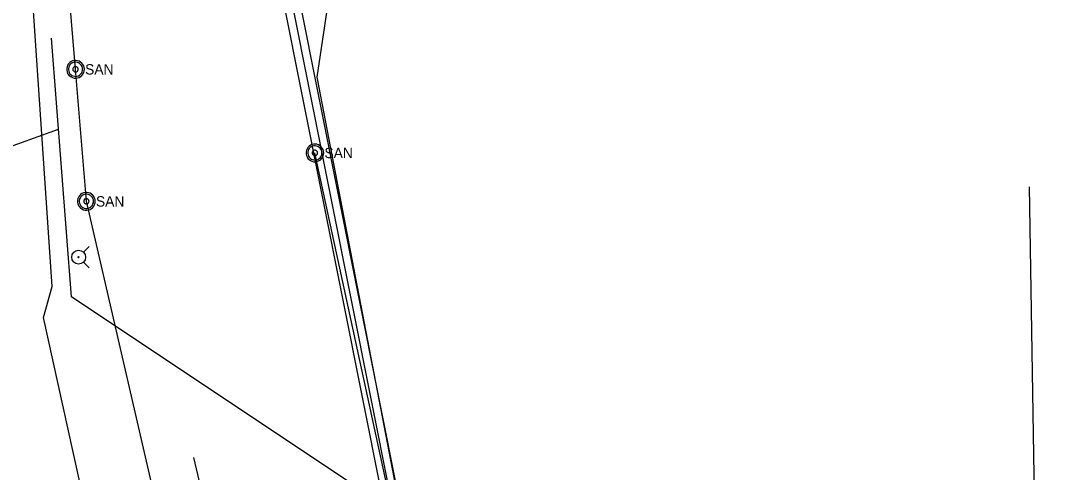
# Model space of a CAD drawing. Extents: x 596028 to 606371, y 330010 to 403088.
# Drawn here: x 604585.6 to 604969.1, y 339813.9 to 339981.9 of the extents above; entities that cross this region are included whole.
import ezdxf

# ---------------------------------------------------------------- set-up
doc = ezdxf.new("R2010")
doc.units = 0
for name, color, linetype in [('E_UTL_E_UG', 7, 'Continuous'), ('E_UTL_G_UG', 7, 'Continuous'), ('E_UTL_Overhead', 7, 'Continuous'), ('E_UTL_SAN_MH', 7, 'Continuous'), ('E_UTL_SAN_UG', 7, 'Continuous'), ('E_UTL_SAN_UG_MMSD', 7, 'Continuous'), ('E_UTL_SAN_UG_OUTER_LIMITS', 7, 'Continuous'), ('E_UTL_W_UG', 7, 'Continuous'), ('E_UTL_WHydrant', 7, 'Continuous')]:
    doc.layers.add(name, color=color, linetype=linetype)

# ---------------------------------------------------------------- blocks, each defined once
blk = doc.blocks.new('HYD')
at = {"layer": 'E_UTL_WHydrant'}
for p, q in [((-11.7, 11.7), (-25.4, 25.4)), ((11.7, 11.7), (25.4, 25.4))]:
    blk.add_line(p, q, dxfattribs=at)
for radius in [16.7, 1.28]:
    blk.add_circle((0, 0), radius, dxfattribs=at)

msp = doc.modelspace()

# ---------------------------------------------------------------- linework, layer by layer
at = {"layer": 'E_UTL_E_UG'}
msp.add_line((604722.85, 339509.42), (604650.12, 339819.46), dxfattribs=at)
at = {"layer": 'E_UTL_G_UG'}
msp.add_line((604676.2, 339500.02), (604594.23, 339871.46), dxfattribs=at)
for points in [[(604594.23, 339871.46), (604597.4, 339882.96), (604583.89, 340082.56), (604618.09, 340230.44)], [(604751.42, 339503.86), (604694.75, 339759.52), (604727.4, 339798.39), (604696.08, 339960.93), (604715.5, 340091.34), (604741.91, 340217.55)]]:
    msp.add_lwpolyline(points, dxfattribs=at)
at = {"layer": 'E_UTL_Overhead'}
msp.add_line((604969.09, 339444.65), (604961.34, 339920.14), dxfattribs=at)
at = {"layer": 'E_UTL_SAN_MH'}
for points in [[(604609.39, 339963.81), (604609.33, 339964.44), (604609.16, 339965.04), (604608.87, 339965.6), (604608.48, 339966.09), (604608.01, 339966.5), (604607.46, 339966.82), (604606.87, 339967.02), (604606.25, 339967.11), (604605.62, 339967.08), (604605.01, 339966.93), (604604.44, 339966.67), (604603.93, 339966.31), (604603.5, 339965.85), (604603.16, 339965.33), (604602.93, 339964.74), (604602.81, 339964.13), (604602.81, 339963.5), (604602.93, 339962.88), (604603.16, 339962.3), (604603.5, 339961.77), (604603.93, 339961.32), (604604.44, 339960.96), (604605.01, 339960.7), (604605.62, 339960.55), (604606.25, 339960.52), (604606.87, 339960.61), (604607.46, 339960.81), (604608.01, 339961.13), (604608.48, 339961.54), (604608.87, 339962.03), (604609.16, 339962.59), (604609.33, 339963.19), (604609.39, 339963.81)], [(604608.73, 339963.81), (604608.68, 339964.31), (604608.54, 339964.8), (604608.31, 339965.24), (604608, 339965.64), (604607.62, 339965.97), (604607.19, 339966.22), (604606.71, 339966.38), (604606.22, 339966.45), (604605.72, 339966.43), (604605.23, 339966.31), (604604.77, 339966.1), (604604.36, 339965.81), (604604.02, 339965.45), (604603.75, 339965.02), (604603.56, 339964.56), (604603.46, 339964.07), (604603.46, 339963.56), (604603.56, 339963.07), (604603.75, 339962.6), (604604.02, 339962.18), (604604.36, 339961.82), (604604.77, 339961.53), (604605.23, 339961.32), (604605.72, 339961.2), (604606.22, 339961.18), (604606.71, 339961.25), (604607.19, 339961.41), (604607.62, 339961.66), (604608, 339961.99), (604608.31, 339962.39), (604608.54, 339962.83), (604608.68, 339963.31), (604608.73, 339963.81)], [(604607.08, 339963.81), (604607.06, 339964), (604607.01, 339964.18), (604606.93, 339964.35), (604606.81, 339964.5), (604606.67, 339964.62), (604606.5, 339964.72), (604606.33, 339964.78), (604606.14, 339964.8), (604605.95, 339964.79), (604605.77, 339964.75), (604605.6, 339964.67), (604605.44, 339964.56), (604605.31, 339964.43), (604605.21, 339964.27), (604605.14, 339964.09), (604605.11, 339963.91), (604605.11, 339963.72), (604605.14, 339963.54), (604605.21, 339963.36), (604605.31, 339963.2), (604605.44, 339963.07), (604605.6, 339962.96), (604605.77, 339962.88), (604605.95, 339962.83), (604606.14, 339962.83), (604606.33, 339962.85), (604606.5, 339962.91), (604606.67, 339963.01), (604606.81, 339963.13), (604606.93, 339963.28), (604607.01, 339963.45), (604607.06, 339963.63), (604607.08, 339963.81)], [(604698.52, 339932.71), (604698.46, 339933.34), (604698.28, 339933.94), (604697.99, 339934.5), (604697.61, 339934.99), (604697.13, 339935.4), (604696.59, 339935.71), (604696, 339935.92), (604695.38, 339936.01), (604694.75, 339935.98), (604694.14, 339935.83), (604693.57, 339935.57), (604693.06, 339935.21), (604692.62, 339934.75), (604692.29, 339934.22), (604692.05, 339933.64), (604691.93, 339933.02), (604691.93, 339932.4), (604692.05, 339931.78), (604692.29, 339931.2), (604692.62, 339930.67), (604693.06, 339930.22), (604693.57, 339929.85), (604694.14, 339929.59), (604694.75, 339929.44), (604695.38, 339929.41), (604696, 339929.5), (604696.59, 339929.71), (604697.13, 339930.02), (604697.61, 339930.43), (604697.99, 339930.93), (604698.28, 339931.48), (604698.46, 339932.09), (604698.52, 339932.71)], [(604697.86, 339932.71), (604697.81, 339933.21), (604697.67, 339933.69), (604697.44, 339934.14), (604697.13, 339934.53), (604696.75, 339934.86), (604696.32, 339935.11), (604695.84, 339935.28), (604695.34, 339935.35), (604694.84, 339935.32), (604694.36, 339935.21), (604693.9, 339935), (604693.49, 339934.71), (604693.14, 339934.34), (604692.87, 339933.92), (604692.69, 339933.45), (604692.59, 339932.96), (604692.59, 339932.46), (604692.69, 339931.97), (604692.87, 339931.5), (604693.14, 339931.08), (604693.49, 339930.72), (604693.9, 339930.42), (604694.36, 339930.22), (604694.84, 339930.1), (604695.34, 339930.07), (604695.84, 339930.15), (604696.32, 339930.31), (604696.75, 339930.56), (604697.13, 339930.89), (604697.44, 339931.28), (604697.67, 339931.73), (604697.81, 339932.21), (604697.86, 339932.71)], [(604696.21, 339932.71), (604696.19, 339932.9), (604696.14, 339933.08), (604696.05, 339933.25), (604695.94, 339933.39), (604695.79, 339933.52), (604695.63, 339933.61), (604695.45, 339933.67), (604695.27, 339933.7), (604695.08, 339933.69), (604694.89, 339933.65), (604694.72, 339933.57), (604694.57, 339933.46), (604694.44, 339933.32), (604694.34, 339933.16), (604694.27, 339932.99), (604694.23, 339932.81), (604694.23, 339932.62), (604694.27, 339932.43), (604694.34, 339932.26), (604694.44, 339932.1), (604694.57, 339931.96), (604694.72, 339931.85), (604694.89, 339931.78), (604695.08, 339931.73), (604695.27, 339931.72), (604695.45, 339931.75), (604695.63, 339931.81), (604695.79, 339931.9), (604695.94, 339932.03), (604696.05, 339932.18), (604696.14, 339932.34), (604696.19, 339932.52), (604696.21, 339932.71)], [(604613.44, 339914.7), (604613.38, 339915.33), (604613.2, 339915.93), (604612.91, 339916.49), (604612.53, 339916.98), (604612.05, 339917.39), (604611.51, 339917.71), (604610.91, 339917.91), (604610.29, 339918), (604609.67, 339917.97), (604609.06, 339917.82), (604608.49, 339917.56), (604607.98, 339917.2), (604607.54, 339916.74), (604607.2, 339916.22), (604606.97, 339915.63), (604606.85, 339915.02), (604606.85, 339914.39), (604606.97, 339913.77), (604607.2, 339913.19), (604607.54, 339912.66), (604607.98, 339912.21), (604608.49, 339911.85), (604609.06, 339911.59), (604609.67, 339911.44), (604610.29, 339911.41), (604610.91, 339911.5), (604611.51, 339911.7), (604612.05, 339912.02), (604612.53, 339912.43), (604612.91, 339912.92), (604613.2, 339913.48), (604613.38, 339914.08), (604613.44, 339914.7)], [(604612.78, 339914.7), (604612.73, 339915.2), (604612.59, 339915.69), (604612.36, 339916.13), (604612.05, 339916.53), (604611.67, 339916.85), (604611.23, 339917.11), (604610.76, 339917.27), (604610.26, 339917.34), (604609.76, 339917.32), (604609.27, 339917.2), (604608.82, 339916.99), (604608.41, 339916.7), (604608.06, 339916.34), (604607.79, 339915.91), (604607.6, 339915.45), (604607.51, 339914.95), (604607.51, 339914.45), (604607.6, 339913.96), (604607.79, 339913.49), (604608.06, 339913.07), (604608.41, 339912.71), (604608.82, 339912.42), (604609.27, 339912.21), (604609.76, 339912.09), (604610.26, 339912.07), (604610.76, 339912.14), (604611.23, 339912.3), (604611.67, 339912.55), (604612.05, 339912.88), (604612.36, 339913.28), (604612.59, 339913.72), (604612.73, 339914.2), (604612.78, 339914.7)], [(604611.13, 339914.7), (604611.11, 339914.89), (604611.06, 339915.07), (604610.97, 339915.24), (604610.85, 339915.39), (604610.71, 339915.51), (604610.55, 339915.6), (604610.37, 339915.67), (604610.18, 339915.69), (604610, 339915.68), (604609.81, 339915.64), (604609.64, 339915.56), (604609.49, 339915.45), (604609.36, 339915.32), (604609.26, 339915.16), (604609.19, 339914.98), (604609.15, 339914.8), (604609.15, 339914.61), (604609.19, 339914.42), (604609.26, 339914.25), (604609.36, 339914.09), (604609.49, 339913.96), (604609.64, 339913.85), (604609.81, 339913.77), (604610, 339913.72), (604610.18, 339913.72), (604610.37, 339913.74), (604610.55, 339913.8), (604610.71, 339913.9), (604610.85, 339914.02), (604610.97, 339914.17), (604611.06, 339914.34), (604611.11, 339914.52), (604611.13, 339914.7)]]:
    msp.add_lwpolyline(points, dxfattribs=at)
at = {"layer": 'E_UTL_SAN_UG'}
for p, q in [((604606.09, 339963.81), (604602.35, 340009.26)), ((604610.14, 339914.7), (604606.09, 339963.81)), ((604748.39, 339688.17), (604695.22, 339932.71)), ((604648.36, 339749.73), (604610.14, 339914.7))]:
    msp.add_line(p, q, dxfattribs=at)
at = {"layer": 'E_UTL_SAN_UG_MMSD'}
msp.add_line((604854.51, 339147.21), (604642.2, 340212.1), dxfattribs=at)
at = {"layer": 'E_UTL_SAN_UG_OUTER_LIMITS'}
for p, q in [((604857.47, 339147.72), (604645.14, 340212.68)), ((604851.55, 339146.7), (604639.25, 340211.51))]:
    msp.add_line(p, q, dxfattribs=at)
at = {"layer": 'E_UTL_W_UG'}
for p, q in [((604604.62, 339879.22), (604597.15, 339975.37)), ((604427.56, 339879.2), (604599.77, 339941.59)), ((604713.1, 339806.92), (604604.62, 339879.22))]:
    msp.add_line(p, q, dxfattribs=at)

# ---------------------------------------------------------------- block references
at = {"layer": 'E_UTL_WHydrant', "xscale": 0.15485533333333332, "yscale": 0.15485533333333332, "rotation": -90.00000000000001}
msp.add_blockref('HYD', (604607.25, 339893.92), dxfattribs=at)

# ---------------------------------------------------------------- texts
at = {"layer": 'E_UTL_SAN_MH'}
for p in [(604609.66, 339961.87), (604698.78, 339930.77), (604613.7, 339912.76)]:
    msp.add_text('SAN', height=3.849, dxfattribs=at).set_placement(p)

doc.saveas('drawing.dxf')
